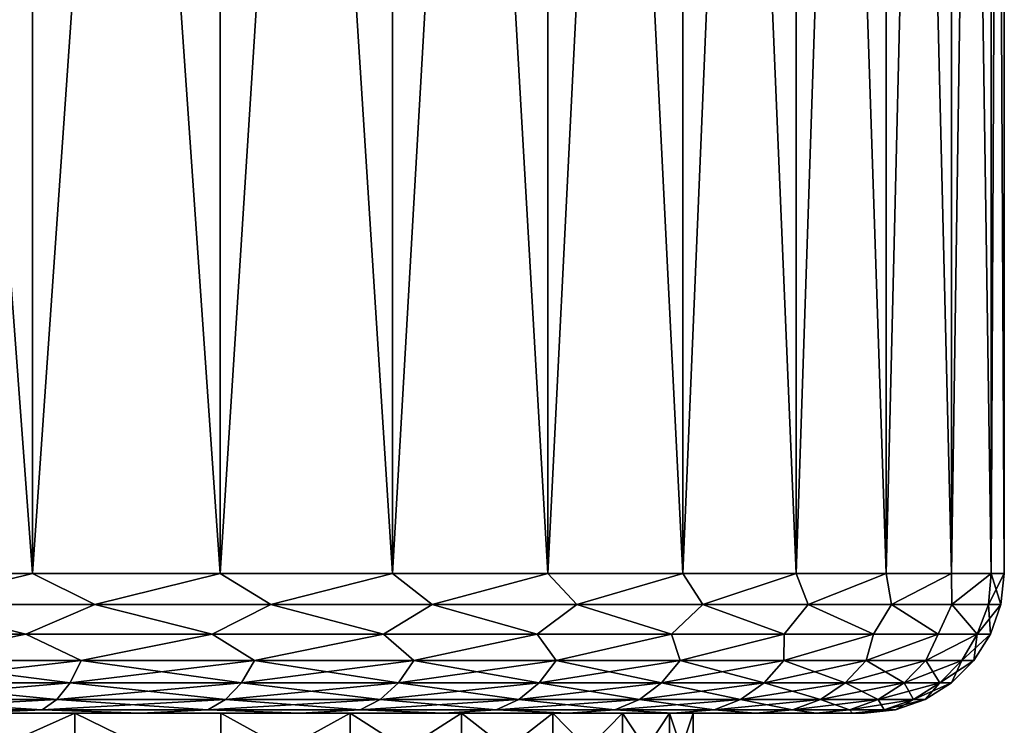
# Model space of a CAD drawing. Header units: metres. Extents: x -92 to 264, y -100 to 50.
# Tile 288 of 656: x 65.95 to 73, y 18.41 to 23.46. Entities that reach past the tile are written whole.
import ezdxf

# ---------------------------------------------------------------- set-up
doc = ezdxf.new("R2010")
doc.units = ezdxf.units.M
doc.layers.add('solid_21062050_01', color=7, linetype='CONTINUOUS')

msp = doc.modelspace()

# ---------------------------------------------------------------- linework, layer by layer
at = {"layer": 'solid_21062050_01'}
for points in [[(64.609795, 38.799999, -12.155223), (66.041496, 38.799999, -11.510874), (64.609856, 19.5, -12.155213)], [(64.609795, 38.799999, 12.155223), (64.609856, 19.5, 12.155213), (66.041397, 19.5, 11.510932)], [(66.041496, 38.799999, 11.510874), (64.609795, 38.799999, 12.155223), (66.041397, 19.5, 11.510932)], [(66.041496, 38.799999, -11.510874), (66.041397, 19.5, -11.510932), (64.609856, 19.5, -12.155213)], [(67.38475, 38.799999, -10.698839), (67.384834, 19.5, -10.698796), (66.041397, 19.5, -11.510932)], [(66.041496, 38.799999, -11.510874), (67.38475, 38.799999, -10.698839), (66.041397, 19.5, -11.510932)], [(66.041496, 38.799999, 11.510874), (66.041397, 19.5, 11.510932), (67.384834, 19.5, 10.698796)], [(67.38475, 38.799999, 10.698839), (66.041496, 38.799999, 11.510874), (67.384834, 19.5, 10.698796)], [(67.38475, 38.799999, -10.698839), (68.620674, 38.799999, -9.730556), (67.384834, 19.5, -10.698796)], [(67.38475, 38.799999, 10.698839), (67.384834, 19.5, 10.698796), (68.620583, 19.5, 9.730649)], [(68.620674, 38.799999, 9.730556), (67.38475, 38.799999, 10.698839), (68.620583, 19.5, 9.730649)], [(68.620674, 38.799999, -9.730556), (68.620583, 19.5, -9.730649), (67.384834, 19.5, -10.698796)], [(69.73056, 38.799999, -8.620677), (69.730629, 19.5, -8.620608), (68.620583, 19.5, -9.730649)], [(68.620674, 38.799999, -9.730556), (69.73056, 38.799999, -8.620677), (68.620583, 19.5, -9.730649)], [(68.620674, 38.799999, 9.730556), (68.620583, 19.5, 9.730649), (69.730629, 19.5, 8.620608)], [(69.73056, 38.799999, 8.620677), (68.620674, 38.799999, 9.730556), (69.730629, 19.5, 8.620608)], [(69.73056, 38.799999, -8.620677), (70.698837, 38.799999, -7.384753), (69.730629, 19.5, -8.620608)], [(69.73056, 38.799999, 8.620677), (69.730629, 19.5, 8.620608), (70.698776, 19.5, 7.384859)], [(70.698837, 38.799999, 7.384753), (69.73056, 38.799999, 8.620677), (70.698776, 19.5, 7.384859)], [(70.698837, 38.799999, -7.384753), (70.698776, 19.5, -7.384859), (69.730629, 19.5, -8.620608)], [(71.510872, 38.799999, -6.041497), (71.510918, 19.5, -6.041416), (70.698776, 19.5, -7.384859)], [(70.698837, 38.799999, -7.384753), (71.510872, 38.799999, -6.041497), (70.698776, 19.5, -7.384859)], [(70.698837, 38.799999, 7.384753), (70.698776, 19.5, 7.384859), (71.510918, 19.5, 6.041416)], [(71.510872, 38.799999, 6.041497), (70.698837, 38.799999, 7.384753), (71.510918, 19.5, 6.041416)], [(71.510872, 38.799999, -6.041497), (72.15522, 38.799999, -4.609797), (71.510918, 19.5, -6.041416)], [(71.510872, 38.799999, 6.041497), (71.510918, 19.5, 6.041416), (72.155205, 19.5, 4.609874)], [(72.15522, 38.799999, 4.609797), (71.510872, 38.799999, 6.041497), (72.155205, 19.5, 4.609874)], [(72.15522, 38.799999, -4.609797), (72.155205, 19.5, -4.609874), (71.510918, 19.5, -6.041416)], [(72.622223, 38.799999, -3.111175), (72.622238, 19.5, -3.111111), (72.155205, 19.5, -4.609874)], [(72.15522, 38.799999, -4.609797), (72.622223, 38.799999, -3.111175), (72.155205, 19.5, -4.609874)], [(72.15522, 38.799999, 4.609797), (72.155205, 19.5, 4.609874), (72.622238, 19.5, 3.111111)], [(72.622223, 38.799999, 3.111175), (72.15522, 38.799999, 4.609797), (72.622238, 19.5, 3.111111)], [(72.622223, 38.799999, -3.111175), (72.905205, 38.799999, -1.566952), (72.622238, 19.5, -3.111111)], [(72.622223, 38.799999, 3.111175), (72.622238, 19.5, 3.111111), (72.905212, 19.5, 1.56698)], [(72.905205, 38.799999, 1.566952), (72.622223, 38.799999, 3.111175), (72.905212, 19.5, 1.56698)], [(72.905205, 38.799999, -1.566952), (72.905212, 19.5, -1.56698), (72.622238, 19.5, -3.111111)], [(72.905205, 38.799999, -1.566952), (73, 38.799999), (72.905212, 19.5, -1.56698)], [(72.905205, 38.799999, 1.566952), (73, 19.5), (73, 38.799999)], [(72.905205, 38.799999, 1.566952), (72.905212, 19.5, 1.56698), (73, 19.5)], [(73, 38.799999), (73, 19.5), (72.905212, 19.5, -1.56698)], [(65.139107, 19.277479, -11.913788), (64.609856, 19.5, -12.155213), (66.041397, 19.5, -11.510932)], [(65.139107, 19.277479, 11.913788), (66.041397, 19.5, 11.510932), (64.609856, 19.5, 12.155213)], [(66.487465, 19.277479, -11.236617), (65.139107, 19.277479, -11.913788), (66.041397, 19.5, -11.510932)], [(65.139107, 19.277479, 11.913788), (66.487465, 19.277479, 11.236617), (66.041397, 19.5, 11.510932)], [(66.487465, 19.277479, -11.236617), (66.041397, 19.5, -11.510932), (67.384834, 19.5, -10.698796)], [(66.487465, 19.277479, 11.236617), (67.384834, 19.5, 10.698796), (66.041397, 19.5, 11.510932)], [(67.748093, 19.277479, -10.407491), (66.487465, 19.277479, -11.236617), (67.384834, 19.5, -10.698796)], [(66.487465, 19.277479, 11.236617), (67.748093, 19.277479, 10.407491), (67.384834, 19.5, 10.698796)], [(67.748093, 19.277479, -10.407491), (67.384834, 19.5, -10.698796), (68.620583, 19.5, -9.730649)], [(67.748093, 19.277479, 10.407491), (68.620583, 19.5, 9.730649), (67.384834, 19.5, 10.698796)], [(68.903938, 19.277479, -9.43762), (67.748093, 19.277479, -10.407491), (68.620583, 19.5, -9.730649)], [(67.748093, 19.277479, 10.407491), (68.903938, 19.277479, 9.43762), (68.620583, 19.5, 9.730649)], [(68.903938, 19.277479, -9.43762), (68.620583, 19.5, -9.730649), (69.730629, 19.5, -8.620608)], [(68.903938, 19.277479, 9.43762), (69.730629, 19.5, 8.620608), (68.620583, 19.5, 9.730649)], [(69.939369, 19.277479, -8.340123), (68.903938, 19.277479, -9.43762), (69.730629, 19.5, -8.620608)], [(68.903938, 19.277479, 9.43762), (69.939369, 19.277479, 8.340123), (69.730629, 19.5, 8.620608)], [(69.939369, 19.277479, -8.340123), (69.730629, 19.5, -8.620608), (70.698776, 19.5, -7.384859)], [(69.939369, 19.277479, 8.340123), (70.698776, 19.5, 7.384859), (69.730629, 19.5, 8.620608)], [(70.840393, 19.277479, -7.129839), (69.939369, 19.277479, -8.340123), (70.698776, 19.5, -7.384859)], [(69.939369, 19.277479, 8.340123), (70.840393, 19.277479, 7.129839), (70.698776, 19.5, 7.384859)], [(70.840393, 19.277479, -7.129839), (70.698776, 19.5, -7.384859), (71.510918, 19.5, -6.041416)], [(70.840393, 19.277479, 7.129839), (71.510918, 19.5, 6.041416), (70.698776, 19.5, 7.384859)], [(71.594818, 19.277479, -5.823137), (70.840393, 19.277479, -7.129839), (71.510918, 19.5, -6.041416)], [(70.840393, 19.277479, 7.129839), (71.594818, 19.277479, 5.823137), (71.510918, 19.5, 6.041416)], [(71.594818, 19.277479, -5.823137), (71.510918, 19.5, -6.041416), (72.155205, 19.5, -4.609874)], [(71.594818, 19.277479, 5.823137), (72.155205, 19.5, 4.609874), (71.510918, 19.5, 6.041416)], [(72.192444, 19.277479, -4.437687), (71.594818, 19.277479, -5.823137), (72.155205, 19.5, -4.609874)], [(71.594818, 19.277479, 5.823137), (72.192444, 19.277479, 4.437687), (72.155205, 19.5, 4.609874)], [(72.192444, 19.277479, -4.437687), (72.155205, 19.5, -4.609874), (72.622238, 19.5, -3.111111)], [(72.192444, 19.277479, 4.437687), (72.622238, 19.5, 3.111111), (72.155205, 19.5, 4.609874)], [(72.625191, 19.277479, -2.992224), (72.192444, 19.277479, -4.437687), (72.622238, 19.5, -3.111111)], [(72.192444, 19.277479, 4.437687), (72.625191, 19.277479, 2.992224), (72.622238, 19.5, 3.111111)], [(72.625191, 19.277479, -2.992224), (72.622238, 19.5, -3.111111), (72.905212, 19.5, -1.56698)], [(72.625191, 19.277479, 2.992224), (72.905212, 19.5, 1.56698), (72.622238, 19.5, 3.111111)], [(72.887199, 19.277479, -1.506297), (72.625191, 19.277479, -2.992224), (72.905212, 19.5, -1.56698)], [(72.625191, 19.277479, 2.992224), (72.887199, 19.277479, 1.506297), (72.905212, 19.5, 1.56698)], [(72.887199, 19.277479, -1.506297), (72.905212, 19.5, -1.56698), (73, 19.5)], [(72.887199, 19.277479, -1.506297), (73, 19.5), (72.97493, 19.277479)], [(72.887199, 19.277479, 1.506297), (72.97493, 19.277479), (72.905212, 19.5, 1.56698)], [(72.97493, 19.277479), (73, 19.5), (72.905212, 19.5, 1.56698)], [(64.574715, 19.065914, 12.062525), (65.995331, 19.065914, 11.423155), (65.139107, 19.277479, 11.913788)], [(65.995331, 19.065914, -11.423155), (64.574715, 19.065914, -12.062525), (65.139107, 19.277479, -11.913788)], [(65.995331, 19.065914, 11.423155), (66.487465, 19.277479, 11.236617), (65.139107, 19.277479, 11.913788)], [(65.995331, 19.065914, -11.423155), (65.139107, 19.277479, -11.913788), (66.487465, 19.277479, -11.236617)], [(65.995331, 19.065914, 11.423155), (67.328529, 19.065914, 10.617209), (66.487465, 19.277479, 11.236617)], [(67.328529, 19.065914, -10.617209), (65.995331, 19.065914, -11.423155), (66.487465, 19.277479, -11.236617)], [(67.328529, 19.065914, 10.617209), (67.748093, 19.277479, 10.407491), (66.487465, 19.277479, 11.236617)], [(67.328529, 19.065914, -10.617209), (66.487465, 19.277479, -11.236617), (67.748093, 19.277479, -10.407491)], [(67.328529, 19.065914, 10.617209), (68.554863, 19.065914, 9.656441), (67.748093, 19.277479, 10.407491)], [(68.554863, 19.065914, -9.656441), (67.328529, 19.065914, -10.617209), (67.748093, 19.277479, -10.407491)], [(68.554863, 19.065914, 9.656441), (68.903938, 19.277479, 9.43762), (67.748093, 19.277479, 10.407491)], [(68.554863, 19.065914, -9.656441), (67.748093, 19.277479, -10.407491), (68.903938, 19.277479, -9.43762)], [(68.554863, 19.065914, 9.656441), (69.656441, 19.065914, 8.55486), (68.903938, 19.277479, 9.43762)], [(69.656441, 19.065914, -8.55486), (68.554863, 19.065914, -9.656441), (68.903938, 19.277479, -9.43762)], [(69.656441, 19.065914, 8.55486), (69.939369, 19.277479, 8.340123), (68.903938, 19.277479, 9.43762)], [(69.656441, 19.065914, -8.55486), (68.903938, 19.277479, -9.43762), (69.939369, 19.277479, -8.340123)], [(69.656441, 19.065914, 8.55486), (70.61721, 19.065914, 7.32853), (69.939369, 19.277479, 8.340123)], [(70.61721, 19.065914, -7.32853), (69.656441, 19.065914, -8.55486), (69.939369, 19.277479, -8.340123)], [(70.61721, 19.065914, 7.32853), (70.840393, 19.277479, 7.129839), (69.939369, 19.277479, 8.340123)], [(70.61721, 19.065914, -7.32853), (69.939369, 19.277479, -8.340123), (70.840393, 19.277479, -7.129839)], [(70.61721, 19.065914, 7.32853), (71.423157, 19.065914, 5.995334), (70.840393, 19.277479, 7.129839)], [(71.423157, 19.065914, -5.995334), (70.61721, 19.065914, -7.32853), (70.840393, 19.277479, -7.129839)], [(71.423157, 19.065914, 5.995334), (71.594818, 19.277479, 5.823137), (70.840393, 19.277479, 7.129839)], [(71.423157, 19.065914, -5.995334), (70.840393, 19.277479, -7.129839), (71.594818, 19.277479, -5.823137)], [(71.423157, 19.065914, 5.995334), (72.062523, 19.065914, 4.574712), (71.594818, 19.277479, 5.823137)], [(72.062523, 19.065914, -4.574712), (71.423157, 19.065914, -5.995334), (71.594818, 19.277479, -5.823137)], [(72.062523, 19.065914, 4.574712), (72.192444, 19.277479, 4.437687), (71.594818, 19.277479, 5.823137)], [(72.062523, 19.065914, -4.574712), (71.594818, 19.277479, -5.823137), (72.192444, 19.277479, -4.437687)], [(72.062523, 19.065914, 4.574712), (72.525993, 19.065914, 3.087381), (72.192444, 19.277479, 4.437687)], [(72.525993, 19.065914, -3.087381), (72.062523, 19.065914, -4.574712), (72.192444, 19.277479, -4.437687)], [(72.525993, 19.065914, 3.087381), (72.625191, 19.277479, 2.992224), (72.192444, 19.277479, 4.437687)], [(72.525993, 19.065914, -3.087381), (72.192444, 19.277479, -4.437687), (72.625191, 19.277479, -2.992224)], [(72.525993, 19.065914, 3.087381), (72.806808, 19.065914, 1.555028), (72.625191, 19.277479, 2.992224)], [(72.806808, 19.065914, -1.555028), (72.525993, 19.065914, -3.087381), (72.625191, 19.277479, -2.992224)], [(72.806808, 19.065914, 1.555028), (72.887199, 19.277479, 1.506297), (72.625191, 19.277479, 2.992224)], [(72.806808, 19.065914, -1.555028), (72.625191, 19.277479, -2.992224), (72.887199, 19.277479, -1.506297)], [(72.806808, 19.065914, -1.555028), (72.97493, 19.277479), (72.900871, 19.065914, 0)], [(72.806808, 19.065914, -1.555028), (72.887199, 19.277479, -1.506297), (72.97493, 19.277479)], [(72.806808, 19.065914, 1.555028), (72.900871, 19.065914, 0), (72.887199, 19.277479, 1.506297)], [(72.900871, 19.065914, 0), (72.97493, 19.277479), (72.887199, 19.277479, 1.506297)], [(65.062515, 18.87616, 11.736226), (65.995331, 19.065914, 11.423155), (64.574715, 19.065914, 12.062525)], [(65.062515, 18.87616, -11.736226), (64.574715, 19.065914, -12.062525), (65.995331, 19.065914, -11.423155)], [(65.062515, 18.87616, 11.736226), (66.390778, 18.87616, 11.069148), (65.995331, 19.065914, 11.423155)], [(66.390778, 18.87616, -11.069148), (65.062515, 18.87616, -11.736226), (65.995331, 19.065914, -11.423155)], [(66.390778, 18.87616, 11.069148), (67.328529, 19.065914, 10.617209), (65.995331, 19.065914, 11.423155)], [(66.390778, 18.87616, -11.069148), (65.995331, 19.065914, -11.423155), (67.328529, 19.065914, -10.617209)], [(66.390778, 18.87616, 11.069148), (67.632614, 18.87616, 10.252379), (67.328529, 19.065914, 10.617209)], [(67.632614, 18.87616, -10.252379), (66.390778, 18.87616, -11.069148), (67.328529, 19.065914, -10.617209)], [(67.632614, 18.87616, 10.252379), (68.554863, 19.065914, 9.656441), (67.328529, 19.065914, 10.617209)], [(67.632614, 18.87616, -10.252379), (67.328529, 19.065914, -10.617209), (68.554863, 19.065914, -9.656441)], [(67.632614, 18.87616, 10.252379), (68.771233, 18.87616, 9.296964), (68.554863, 19.065914, 9.656441)], [(68.771233, 18.87616, -9.296964), (67.632614, 18.87616, -10.252379), (68.554863, 19.065914, -9.656441)], [(68.771233, 18.87616, 9.296964), (69.656441, 19.065914, 8.55486), (68.554863, 19.065914, 9.656441)], [(68.771233, 18.87616, -9.296964), (68.554863, 19.065914, -9.656441), (69.656441, 19.065914, -8.55486)], [(68.771233, 18.87616, 9.296964), (69.791237, 18.87616, 8.215823), (69.656441, 19.065914, 8.55486)], [(69.791237, 18.87616, -8.215823), (68.771233, 18.87616, -9.296964), (69.656441, 19.065914, -8.55486)], [(69.791237, 18.87616, 8.215823), (70.61721, 19.065914, 7.32853), (69.656441, 19.065914, 8.55486)], [(69.791237, 18.87616, -8.215823), (69.656441, 19.065914, -8.55486), (70.61721, 19.065914, -7.32853)], [(69.791237, 18.87616, 8.215823), (70.678833, 18.87616, 7.023577), (70.61721, 19.065914, 7.32853)], [(70.678833, 18.87616, -7.023577), (69.791237, 18.87616, -8.215823), (70.61721, 19.065914, -7.32853)], [(70.678833, 18.87616, 7.023577), (71.423157, 19.065914, 5.995334), (70.61721, 19.065914, 7.32853)], [(70.678833, 18.87616, -7.023577), (70.61721, 19.065914, -7.32853), (71.423157, 19.065914, -5.995334)], [(70.678833, 18.87616, 7.023577), (71.422012, 18.87616, 5.73635), (71.423157, 19.065914, 5.995334)], [(71.422012, 18.87616, -5.73635), (70.678833, 18.87616, -7.023577), (71.423157, 19.065914, -5.995334)], [(71.422012, 18.87616, 5.73635), (72.062523, 19.065914, 4.574712), (71.423157, 19.065914, 5.995334)], [(71.422012, 18.87616, 5.73635), (72.010727, 18.87616, 4.371548), (72.062523, 19.065914, 4.574712)], [(71.422012, 18.87616, -5.73635), (71.423157, 19.065914, -5.995334), (72.062523, 19.065914, -4.574712)], [(72.010727, 18.87616, -4.371548), (71.422012, 18.87616, -5.73635), (72.062523, 19.065914, -4.574712)], [(72.010727, 18.87616, 4.371548), (72.525993, 19.065914, 3.087381), (72.062523, 19.065914, 4.574712)], [(72.010727, 18.87616, 4.371548), (72.437027, 18.87616, 2.947629), (72.525993, 19.065914, 3.087381)], [(72.010727, 18.87616, -4.371548), (72.062523, 19.065914, -4.574712), (72.525993, 19.065914, -3.087381)], [(72.437027, 18.87616, -2.947629), (72.010727, 18.87616, -4.371548), (72.525993, 19.065914, -3.087381)], [(72.437027, 18.87616, 2.947629), (72.806808, 19.065914, 1.555028), (72.525993, 19.065914, 3.087381)], [(72.437027, 18.87616, 2.947629), (72.695129, 18.87616, 1.483848), (72.806808, 19.065914, 1.555028)], [(72.437027, 18.87616, -2.947629), (72.525993, 19.065914, -3.087381), (72.806808, 19.065914, -1.555028)], [(72.695129, 18.87616, -1.483848), (72.437027, 18.87616, -2.947629), (72.806808, 19.065914, -1.555028)], [(72.695129, 18.87616, -1.483848), (72.900871, 19.065914, 0), (72.781555, 18.87616, 0)], [(72.695129, 18.87616, -1.483848), (72.806808, 19.065914, -1.555028), (72.900871, 19.065914, 0)], [(72.695129, 18.87616, 1.483848), (72.781555, 18.87616, 0), (72.806808, 19.065914, 1.555028)], [(72.781555, 18.87616, 0), (72.900871, 19.065914, 0), (72.806808, 19.065914, 1.555028)], [(64.999702, 18.717749, 11.590609), (66.311485, 18.717749, 10.931807), (65.062515, 18.87616, 11.736226)], [(64.999702, 18.717749, -11.590609), (65.062515, 18.87616, -11.736226), (66.390778, 18.87616, -11.069148)], [(66.311485, 18.717749, -10.931807), (64.999702, 18.717749, -11.590609), (66.390778, 18.87616, -11.069148)], [(66.311485, 18.717749, 10.931807), (66.390778, 18.87616, 11.069148), (65.062515, 18.87616, 11.736226)], [(66.311485, 18.717749, 10.931807), (67.53791, 18.717749, 10.125172), (66.390778, 18.87616, 11.069148)], [(66.311485, 18.717749, -10.931807), (66.390778, 18.87616, -11.069148), (67.632614, 18.87616, -10.252379)], [(67.53791, 18.717749, -10.125172), (66.311485, 18.717749, -10.931807), (67.632614, 18.87616, -10.252379)], [(67.53791, 18.717749, 10.125172), (67.632614, 18.87616, 10.252379), (66.390778, 18.87616, 11.069148)], [(67.53791, 18.717749, 10.125172), (68.662399, 18.717749, 9.181611), (67.632614, 18.87616, 10.252379)], [(67.53791, 18.717749, -10.125172), (67.632614, 18.87616, -10.252379), (68.771233, 18.87616, -9.296964)], [(68.662399, 18.717749, -9.181611), (67.53791, 18.717749, -10.125172), (68.771233, 18.87616, -9.296964)], [(68.662399, 18.717749, 9.181611), (68.771233, 18.87616, 9.296964), (67.632614, 18.87616, 10.252379)], [(68.662399, 18.717749, 9.181611), (69.669754, 18.717749, 8.113884), (68.771233, 18.87616, 9.296964)], [(68.662399, 18.717749, -9.181611), (68.771233, 18.87616, -9.296964), (69.791237, 18.87616, -8.215823)], [(69.669754, 18.717749, -8.113884), (68.662399, 18.717749, -9.181611), (69.791237, 18.87616, -8.215823)], [(69.669754, 18.717749, 8.113884), (69.791237, 18.87616, 8.215823), (68.771233, 18.87616, 9.296964)], [(69.669754, 18.717749, 8.113884), (70.546333, 18.717749, 6.936432), (69.791237, 18.87616, 8.215823)], [(69.669754, 18.717749, -8.113884), (69.791237, 18.87616, -8.215823), (70.678833, 18.87616, -7.023577)], [(70.546333, 18.717749, -6.936432), (69.669754, 18.717749, -8.113884), (70.678833, 18.87616, -7.023577)], [(70.546333, 18.717749, 6.936432), (70.678833, 18.87616, 7.023577), (69.791237, 18.87616, 8.215823)], [(70.546333, 18.717749, 6.936432), (71.280289, 18.717749, 5.665175), (70.678833, 18.87616, 7.023577)], [(70.546333, 18.717749, -6.936432), (70.678833, 18.87616, -7.023577), (71.422012, 18.87616, -5.73635)], [(71.280289, 18.717749, -5.665175), (70.546333, 18.717749, -6.936432), (71.422012, 18.87616, -5.73635)], [(71.280289, 18.717749, 5.665175), (71.422012, 18.87616, 5.73635), (70.678833, 18.87616, 7.023577)], [(71.280289, 18.717749, 5.665175), (71.861702, 18.717749, 4.317308), (71.422012, 18.87616, 5.73635)], [(71.280289, 18.717749, -5.665175), (71.422012, 18.87616, -5.73635), (72.010727, 18.87616, -4.371548)], [(71.861702, 18.717749, -4.317308), (71.280289, 18.717749, -5.665175), (72.010727, 18.87616, -4.371548)], [(71.861702, 18.717749, 4.317308), (72.010727, 18.87616, 4.371548), (71.422012, 18.87616, 5.73635)], [(71.861702, 18.717749, 4.317308), (72.282707, 18.717749, 2.911056), (72.010727, 18.87616, 4.371548)], [(71.861702, 18.717749, -4.317308), (72.010727, 18.87616, -4.371548), (72.437027, 18.87616, -2.947629)], [(72.282707, 18.717749, -2.911056), (71.861702, 18.717749, -4.317308), (72.437027, 18.87616, -2.947629)], [(72.282707, 18.717749, 2.911056), (72.437027, 18.87616, 2.947629), (72.010727, 18.87616, 4.371548)], [(72.282707, 18.717749, 2.911056), (72.537613, 18.717749, 1.465437), (72.437027, 18.87616, 2.947629)], [(72.282707, 18.717749, -2.911056), (72.437027, 18.87616, -2.947629), (72.695129, 18.87616, -1.483848)], [(72.537613, 18.717749, -1.465437), (72.282707, 18.717749, -2.911056), (72.695129, 18.87616, -1.483848)], [(72.537613, 18.717749, 1.465437), (72.695129, 18.87616, 1.483848), (72.437027, 18.87616, 2.947629)], [(72.537613, 18.717749, -1.465437), (72.781555, 18.87616, 0), (72.622963, 18.717749, 0)], [(72.537613, 18.717749, -1.465437), (72.695129, 18.87616, -1.483848), (72.781555, 18.87616, 0)], [(72.537613, 18.717749, 1.465437), (72.622963, 18.717749, 0), (72.695129, 18.87616, 1.483848)], [(72.622963, 18.717749, 0), (72.781555, 18.87616, 0), (72.695129, 18.87616, 1.483848)], [(64.924492, 18.598642, 11.416249), (66.216537, 18.598642, 10.767359), (64.999702, 18.717749, 11.590609)], [(64.924492, 18.598642, -11.416249), (64.999702, 18.717749, -11.590609), (66.311485, 18.717749, -10.931807)], [(66.216537, 18.598642, -10.767359), (64.924492, 18.598642, -11.416249), (66.311485, 18.717749, -10.931807)], [(66.216537, 18.598642, 10.767359), (66.311485, 18.717749, 10.931807), (64.999702, 18.717749, 11.590609)], [(66.216537, 18.598642, 10.767359), (67.424515, 18.598642, 9.972857), (66.311485, 18.717749, 10.931807)], [(66.216537, 18.598642, -10.767359), (66.311485, 18.717749, -10.931807), (67.53791, 18.717749, -10.125172)], [(67.424515, 18.598642, -9.972857), (66.216537, 18.598642, -10.767359), (67.53791, 18.717749, -10.125172)], [(67.424515, 18.598642, 9.972857), (67.53791, 18.717749, 10.125172), (66.311485, 18.717749, 10.931807)], [(67.424515, 18.598642, 9.972857), (68.532097, 18.598642, 9.043491), (67.53791, 18.717749, 10.125172)], [(67.424515, 18.598642, -9.972857), (67.53791, 18.717749, -10.125172), (68.662399, 18.717749, -9.181611)], [(68.532097, 18.598642, -9.043491), (67.424515, 18.598642, -9.972857), (68.662399, 18.717749, -9.181611)], [(68.532097, 18.598642, 9.043491), (68.662399, 18.717749, 9.181611), (67.53791, 18.717749, 10.125172)], [(68.532097, 18.598642, 9.043491), (69.524284, 18.598642, 7.991827), (68.662399, 18.717749, 9.181611)], [(68.532097, 18.598642, -9.043491), (68.662399, 18.717749, -9.181611), (69.669754, 18.717749, -8.113884)], [(69.524284, 18.598642, -7.991827), (68.532097, 18.598642, -9.043491), (69.669754, 18.717749, -8.113884)], [(69.524284, 18.598642, 7.991827), (69.669754, 18.717749, 8.113884), (68.662399, 18.717749, 9.181611)], [(69.524284, 18.598642, 7.991827), (70.38768, 18.598642, 6.832086), (69.669754, 18.717749, 8.113884)], [(69.524284, 18.598642, -7.991827), (69.669754, 18.717749, -8.113884), (70.546333, 18.717749, -6.936432)], [(70.38768, 18.598642, -6.832086), (69.524284, 18.598642, -7.991827), (70.546333, 18.717749, -6.936432)], [(70.38768, 18.598642, 6.832086), (70.546333, 18.717749, 6.936432), (69.669754, 18.717749, 8.113884)], [(70.38768, 18.598642, 6.832086), (71.110603, 18.598642, 5.579954), (70.546333, 18.717749, 6.936432)], [(70.38768, 18.598642, -6.832086), (70.546333, 18.717749, -6.936432), (71.280289, 18.717749, -5.665175)], [(71.110603, 18.598642, -5.579954), (70.38768, 18.598642, -6.832086), (71.280289, 18.717749, -5.665175)], [(71.110603, 18.598642, 5.579954), (71.280289, 18.717749, 5.665175), (70.546333, 18.717749, 6.936432)], [(71.110603, 18.598642, 5.579954), (71.683266, 18.598642, 4.252362), (71.280289, 18.717749, 5.665175)], [(71.110603, 18.598642, -5.579954), (71.280289, 18.717749, -5.665175), (71.861702, 18.717749, -4.317308)], [(71.683266, 18.598642, -4.252362), (71.110603, 18.598642, -5.579954), (71.861702, 18.717749, -4.317308)], [(71.683266, 18.598642, 4.252362), (71.861702, 18.717749, 4.317308), (71.280289, 18.717749, 5.665175)], [(71.683266, 18.598642, 4.252362), (72.097939, 18.598642, 2.867264), (71.861702, 18.717749, 4.317308)], [(71.683266, 18.598642, -4.252362), (71.861702, 18.717749, -4.317308), (72.282707, 18.717749, -2.911056)], [(72.097939, 18.598642, -2.867264), (71.683266, 18.598642, -4.252362), (72.282707, 18.717749, -2.911056)], [(72.097939, 18.598642, 2.867264), (72.282707, 18.717749, 2.911056), (71.861702, 18.717749, 4.317308)], [(72.097939, 18.598642, 2.867264), (72.349007, 18.598642, 1.443392), (72.282707, 18.717749, 2.911056)], [(72.097939, 18.598642, -2.867264), (72.282707, 18.717749, -2.911056), (72.537613, 18.717749, -1.465437)], [(72.349007, 18.598642, -1.443392), (72.097939, 18.598642, -2.867264), (72.537613, 18.717749, -1.465437)], [(72.349007, 18.598642, 1.443392), (72.537613, 18.717749, 1.465437), (72.282707, 18.717749, 2.911056)], [(72.349007, 18.598642, -1.443392), (72.622963, 18.717749, 0), (72.433075, 18.598642, 0)], [(72.349007, 18.598642, -1.443392), (72.537613, 18.717749, -1.465437), (72.622963, 18.717749, 0)], [(72.349007, 18.598642, 1.443392), (72.433075, 18.598642, 0), (72.537613, 18.717749, 1.465437)], [(72.433075, 18.598642, 0), (72.622963, 18.717749, 0), (72.537613, 18.717749, 1.465437)], [(64.84066, 18.524822, 11.221911), (66.11071, 18.524822, 10.584066), (64.924492, 18.598642, 11.416249)], [(64.84066, 18.524822, -11.221911), (64.924492, 18.598642, -11.416249), (66.216537, 18.598642, -10.767359)], [(66.11071, 18.524822, -10.584066), (64.84066, 18.524822, -11.221911), (66.216537, 18.598642, -10.767359)], [(66.11071, 18.524822, 10.584066), (66.216537, 18.598642, 10.767359), (64.924492, 18.598642, 11.416249)], [(66.11071, 18.524822, 10.584066), (67.298134, 18.524822, 9.80309), (66.216537, 18.598642, 10.767359)], [(66.11071, 18.524822, -10.584066), (66.216537, 18.598642, -10.767359), (67.424515, 18.598642, -9.972857)], [(67.298134, 18.524822, -9.80309), (66.11071, 18.524822, -10.584066), (67.424515, 18.598642, -9.972857)], [(67.298134, 18.524822, 9.80309), (67.424515, 18.598642, 9.972857), (66.216537, 18.598642, 10.767359)], [(67.298134, 18.524822, 9.80309), (68.386848, 18.524822, 8.889544), (67.424515, 18.598642, 9.972857)], [(67.298134, 18.524822, -9.80309), (67.424515, 18.598642, -9.972857), (68.532097, 18.598642, -9.043491)], [(68.386848, 18.524822, -8.889544), (67.298134, 18.524822, -9.80309), (68.532097, 18.598642, -9.043491)], [(68.386848, 18.524822, 8.889544), (68.532097, 18.598642, 9.043491), (67.424515, 18.598642, 9.972857)], [(68.386848, 18.524822, 8.889544), (69.36216, 18.524822, 7.855782), (68.532097, 18.598642, 9.043491)], [(68.386848, 18.524822, -8.889544), (68.532097, 18.598642, -9.043491), (69.524284, 18.598642, -7.991827)], [(69.36216, 18.524822, -7.855782), (68.386848, 18.524822, -8.889544), (69.524284, 18.598642, -7.991827)], [(69.36216, 18.524822, 7.855782), (69.524284, 18.598642, 7.991827), (68.532097, 18.598642, 9.043491)], [(69.36216, 18.524822, 7.855782), (70.210854, 18.524822, 6.715784), (69.524284, 18.598642, 7.991827)], [(69.36216, 18.524822, -7.855782), (69.524284, 18.598642, -7.991827), (70.38768, 18.598642, -6.832086)], [(70.210854, 18.524822, -6.715784), (69.36216, 18.524822, -7.855782), (70.38768, 18.598642, -6.832086)], [(70.210854, 18.524822, 6.715784), (70.38768, 18.598642, 6.832086), (69.524284, 18.598642, 7.991827)], [(70.210854, 18.524822, 6.715784), (70.921463, 18.524822, 5.484966), (70.38768, 18.598642, 6.832086)], [(70.210854, 18.524822, -6.715784), (70.38768, 18.598642, -6.832086), (71.110603, 18.598642, -5.579954)], [(70.921463, 18.524822, -5.484966), (70.210854, 18.524822, -6.715784), (71.110603, 18.598642, -5.579954)], [(70.921463, 18.524822, 5.484966), (71.110603, 18.598642, 5.579954), (70.38768, 18.598642, 6.832086)], [(70.921463, 18.524822, 5.484966), (71.484383, 18.524822, 4.179974), (71.110603, 18.598642, 5.579954)], [(70.921463, 18.524822, -5.484966), (71.110603, 18.598642, -5.579954), (71.683266, 18.598642, -4.252362)], [(71.484383, 18.524822, -4.179974), (70.921463, 18.524822, -5.484966), (71.683266, 18.598642, -4.252362)], [(71.484383, 18.524822, 4.179974), (71.683266, 18.598642, 4.252362), (71.110603, 18.598642, 5.579954)], [(71.484383, 18.524822, 4.179974), (71.891998, 18.524822, 2.818455), (71.683266, 18.598642, 4.252362)], [(71.484383, 18.524822, -4.179974), (71.683266, 18.598642, -4.252362), (72.097939, 18.598642, -2.867264)], [(71.891998, 18.524822, -2.818455), (71.484383, 18.524822, -4.179974), (72.097939, 18.598642, -2.867264)], [(71.891998, 18.524822, 2.818455), (72.097939, 18.598642, 2.867264), (71.683266, 18.598642, 4.252362)], [(71.891998, 18.524822, 2.818455), (72.138786, 18.524822, 1.418821), (72.097939, 18.598642, 2.867264)], [(71.891998, 18.524822, -2.818455), (72.097939, 18.598642, -2.867264), (72.349007, 18.598642, -1.443392)], [(72.138786, 18.524822, -1.418821), (71.891998, 18.524822, -2.818455), (72.349007, 18.598642, -1.443392)], [(72.138786, 18.524822, 1.418821), (72.349007, 18.598642, 1.443392), (72.097939, 18.598642, 2.867264)], [(72.138786, 18.524822, -1.418821), (72.433075, 18.598642, 0), (72.221428, 18.524822)], [(72.138786, 18.524822, -1.418821), (72.349007, 18.598642, -1.443392), (72.433075, 18.598642, 0)], [(72.138786, 18.524822, 1.418821), (72.221428, 18.524822), (72.349007, 18.598642, 1.443392)], [(72.221428, 18.524822), (72.433075, 18.598642, 0), (72.349007, 18.598642, 1.443392)], [(62.684715, 18.5, -10.455577), (65.57827, 18.5, -10.62463), (66.818802, 18.5, -9.874394)], [(63.973648, 18.5, -10.036763), (62.684715, 18.5, -10.455577), (66.818802, 18.5, -9.874394)], [(65.200386, 18.5, -9.459537), (63.973648, 18.5, -10.036763), (66.818802, 18.5, -9.874394)], [(63.973648, 18.5, 10.036763), (66.81881, 18.5, 9.874387), (65.578285, 18.5, 10.624624)], [(63.973648, 18.5, 10.036763), (65.200386, 18.5, 9.459537), (66.81881, 18.5, 9.874387)], [(66.11071, 18.524822, -10.584066), (65.57827, 18.5, -10.62463), (64.84066, 18.524822, -11.221911)], [(64.84066, 18.524822, 11.221911), (65.578285, 18.5, 10.624624), (66.11071, 18.524822, 10.584066)], [(65.200386, 18.5, -9.459537), (66.818802, 18.5, -9.874394), (67.959618, 18.5, -8.980227)], [(66.345016, 18.5, -8.733138), (65.200386, 18.5, -9.459537), (67.959618, 18.5, -8.980227)], [(65.200386, 18.5, 9.459537), (67.959625, 18.5, 8.980218), (66.81881, 18.5, 9.874387)], [(65.200386, 18.5, 9.459537), (66.345016, 18.5, 8.733138), (67.959625, 18.5, 8.980218)], [(65.200417, 17.988836, -9.459522), (65.200386, 18.5, -9.459537), (66.345016, 18.5, -8.733138)], [(66.345001, 17.988836, 8.733146), (66.345016, 18.5, 8.733138), (65.200386, 18.5, 9.459537)], [(65.200417, 17.988836, 9.459522), (66.345001, 17.988836, 8.733146), (65.200386, 18.5, 9.459537)], [(66.345001, 17.988836, -8.733146), (65.200417, 17.988836, -9.459522), (66.345016, 18.5, -8.733138)], [(66.11071, 18.524822, -10.584066), (66.818802, 18.5, -9.874394), (65.57827, 18.5, -10.62463)], [(66.11071, 18.524822, 10.584066), (65.578285, 18.5, 10.624624), (66.81881, 18.5, 9.874387)], [(67.298134, 18.524822, -9.80309), (66.818802, 18.5, -9.874394), (66.11071, 18.524822, -10.584066)], [(66.11071, 18.524822, 10.584066), (66.81881, 18.5, 9.874387), (67.298134, 18.524822, 9.80309)], [(67.389526, 17.988836, -7.869043), (66.345001, 17.988836, -8.733146), (66.345016, 18.5, -8.733138)], [(66.345001, 17.988836, 8.733146), (67.389526, 17.988836, 7.869043), (66.345016, 18.5, 8.733138)], [(66.345016, 18.5, -8.733138), (67.959618, 18.5, -8.980227), (68.984329, 18.5, -7.954971)], [(67.389618, 18.5, -7.86892), (66.345016, 18.5, -8.733138), (68.984329, 18.5, -7.954971)], [(66.345016, 18.5, 8.733138), (68.984337, 18.5, 7.954961), (67.959625, 18.5, 8.980218)], [(66.345016, 18.5, 8.733138), (67.389618, 18.5, 7.86892), (68.984337, 18.5, 7.954961)], [(67.389526, 17.988836, -7.869043), (66.345016, 18.5, -8.733138), (67.389618, 18.5, -7.86892)], [(67.389526, 17.988836, 7.869043), (67.389618, 18.5, 7.86892), (66.345016, 18.5, 8.733138)], [(67.298134, 18.524822, -9.80309), (67.959618, 18.5, -8.980227), (66.818802, 18.5, -9.874394)], [(67.298134, 18.524822, 9.80309), (66.81881, 18.5, 9.874387), (67.959625, 18.5, 8.980218)], [(68.386848, 18.524822, -8.889544), (67.959618, 18.5, -8.980227), (67.298134, 18.524822, -9.80309)], [(67.298134, 18.524822, 9.80309), (67.959625, 18.5, 8.980218), (68.386848, 18.524822, 8.889544)], [(67.389526, 17.988836, -7.869043), (67.389618, 18.5, -7.86892), (68.317345, 18.5, -6.881029)], [(68.317505, 17.988836, -6.88084), (67.389526, 17.988836, -7.869043), (68.317345, 18.5, -6.881029)], [(67.389526, 17.988836, 7.869043), (68.317505, 17.988836, 6.88084), (67.389618, 18.5, 7.86892)], [(67.389618, 18.5, -7.86892), (68.984329, 18.5, -7.954971), (69.878036, 18.5, -6.813539)], [(68.317345, 18.5, -6.881029), (67.389618, 18.5, -7.86892), (69.878036, 18.5, -6.813539)], [(67.389618, 18.5, 7.86892), (68.317345, 18.5, 6.881029), (68.984337, 18.5, 7.954961)], [(68.317505, 17.988836, 6.88084), (68.317345, 18.5, 6.881029), (67.389618, 18.5, 7.86892)], [(68.386848, 18.524822, -8.889544), (68.984329, 18.5, -7.954971), (67.959618, 18.5, -8.980227)], [(68.386848, 18.524822, 8.889544), (67.959625, 18.5, 8.980218), (68.984337, 18.5, 7.954961)], [(69.114334, 18.5, -5.784099), (68.317345, 18.5, -6.881029), (69.878036, 18.5, -6.813539)], [(68.317345, 18.5, 6.881029), (69.878044, 18.5, 6.813528), (68.984337, 18.5, 7.954961)], [(68.317345, 18.5, 6.881029), (69.114334, 18.5, 5.784099), (69.878044, 18.5, 6.813528)], [(68.317505, 17.988836, -6.88084), (68.317345, 18.5, -6.881029), (69.114334, 18.5, -5.784099)], [(69.114319, 17.988836, 5.784122), (69.114334, 18.5, 5.784099), (68.317345, 18.5, 6.881029)], [(68.317505, 17.988836, 6.88084), (69.114319, 17.988836, 5.784122), (68.317345, 18.5, 6.881029)], [(69.114319, 17.988836, -5.784122), (68.317505, 17.988836, -6.88084), (69.114334, 18.5, -5.784099)], [(69.36216, 18.524822, -7.855782), (68.984329, 18.5, -7.954971), (68.386848, 18.524822, -8.889544)], [(68.386848, 18.524822, 8.889544), (68.984337, 18.5, 7.954961), (69.36216, 18.524822, 7.855782)], [(69.36216, 18.524822, -7.855782), (69.878036, 18.5, -6.813539), (68.984329, 18.5, -7.954971)], [(69.36216, 18.524822, 7.855782), (68.984337, 18.5, 7.954961), (69.878044, 18.5, 6.813528)], [(69.114319, 17.988836, -5.784122), (69.114334, 18.5, -5.784099), (69.767487, 18.5, -4.59599)], [(69.767395, 17.988836, -4.596186), (69.114319, 17.988836, -5.784122), (69.767487, 18.5, -4.59599)], [(69.114319, 17.988836, 5.784122), (69.767395, 17.988836, 4.596186), (69.114334, 18.5, 5.784099)], [(69.114334, 18.5, -5.784099), (69.878036, 18.5, -6.813539), (70.627472, 18.5, -5.572846)], [(69.767487, 18.5, -4.59599), (69.114334, 18.5, -5.784099), (70.627472, 18.5, -5.572846)], [(69.114334, 18.5, 5.784099), (70.62748, 18.5, 5.572835), (69.878044, 18.5, 6.813528)], [(69.114334, 18.5, 5.784099), (69.767487, 18.5, 4.59599), (70.62748, 18.5, 5.572835)], [(69.767395, 17.988836, 4.596186), (69.767487, 18.5, 4.59599), (69.114334, 18.5, 5.784099)], [(70.210854, 18.524822, -6.715784), (69.878036, 18.5, -6.813539), (69.36216, 18.524822, -7.855782)], [(69.36216, 18.524822, 7.855782), (69.878044, 18.5, 6.813528), (70.210854, 18.524822, 6.715784)], [(69.767395, 17.988836, -4.596186), (69.767487, 18.5, -4.59599), (70.26638, 18.5, -3.335841)], [(70.266426, 17.988836, -3.335765), (69.767395, 17.988836, -4.596186), (70.26638, 18.5, -3.335841)], [(69.767395, 17.988836, 4.596186), (70.266426, 17.988836, 3.335765), (69.767487, 18.5, 4.59599)], [(69.767487, 18.5, -4.59599), (70.627472, 18.5, -5.572846), (71.221802, 18.5, -4.25102)], [(70.26638, 18.5, -3.335841), (69.767487, 18.5, -4.59599), (71.221802, 18.5, -4.25102)], [(69.767487, 18.5, 4.59599), (71.221802, 18.5, 4.251009), (70.62748, 18.5, 5.572835)], [(69.767487, 18.5, 4.59599), (70.26638, 18.5, 3.335841), (71.221802, 18.5, 4.251009)], [(70.266426, 17.988836, 3.335765), (70.26638, 18.5, 3.335841), (69.767487, 18.5, 4.59599)], [(70.210854, 18.524822, -6.715784), (70.627472, 18.5, -5.572846), (69.878036, 18.5, -6.813539)], [(70.210854, 18.524822, 6.715784), (69.878044, 18.5, 6.813528), (70.62748, 18.5, 5.572835)], [(70.921463, 18.524822, -5.484966), (70.627472, 18.5, -5.572846), (70.210854, 18.524822, -6.715784)], [(70.210854, 18.524822, 6.715784), (70.62748, 18.5, 5.572835), (70.921463, 18.524822, 5.484966)], [(70.26638, 18.5, -3.335841), (71.221802, 18.5, -4.25102), (71.65255, 18.5, -2.866687)], [(70.603569, 18.5, -2.022667), (70.26638, 18.5, -3.335841), (71.65255, 18.5, -2.866687)], [(70.26638, 18.5, 3.335841), (71.65255, 18.5, 2.866673), (71.221802, 18.5, 4.251009)], [(70.26638, 18.5, 3.335841), (70.603569, 18.5, 2.022667), (71.65255, 18.5, 2.866673)], [(70.266426, 17.988836, -3.335765), (70.26638, 18.5, -3.335841), (70.603569, 18.5, -2.022667)], [(70.603554, 17.988836, 2.022737), (70.603569, 18.5, 2.022667), (70.26638, 18.5, 3.335841)], [(70.266426, 17.988836, 3.335765), (70.603554, 17.988836, 2.022737), (70.26638, 18.5, 3.335841)], [(70.603554, 17.988836, -2.022737), (70.266426, 17.988836, -3.335765), (70.603569, 18.5, -2.022667)], [(70.603554, 17.988836, -2.022737), (70.603569, 18.5, -2.022667), (70.773453, 18.5, -0.677865)], [(70.77346, 17.988836, -0.677809), (70.603554, 17.988836, -2.022737), (70.773453, 18.5, -0.677865)], [(70.603554, 17.988836, 2.022737), (70.77346, 17.988836, 0.677809), (70.603569, 18.5, 2.022667)], [(70.603569, 18.5, -2.022667), (71.65255, 18.5, -2.866687), (71.9132, 18.5, -1.44038)], [(70.773453, 18.5, -0.677865), (70.603569, 18.5, -2.022667), (71.9132, 18.5, -1.44038)], [(70.603569, 18.5, 2.022667), (71.913208, 18.5, 1.440369), (71.65255, 18.5, 2.866673)], [(70.603569, 18.5, 2.022667), (70.773453, 18.5, 0.677865), (71.913208, 18.5, 1.440369)], [(70.77346, 17.988836, 0.677809), (70.773453, 18.5, 0.677865), (70.603569, 18.5, 2.022667)], [(70.921463, 18.524822, -5.484966), (71.221802, 18.5, -4.25102), (70.627472, 18.5, -5.572846)], [(70.921463, 18.524822, 5.484966), (70.62748, 18.5, 5.572835), (71.221802, 18.5, 4.251009)], [(70.773453, 18.5, -0.677865), (71.9132, 18.5, -1.44038), (72, 18.5)], [(70.773453, 18.5, 0.677865), (72, 18.5), (71.913208, 18.5, 1.440369)], [(70.773453, 18.5, 0.677865), (70.773453, 18.5, -0.677865), (72, 18.5)], [(70.77346, 17.988836, -0.677809), (70.773453, 18.5, -0.677865), (70.773453, 18.5, 0.677865)], [(70.77346, 17.988836, 0.677809), (70.77346, 17.988836, -0.677809), (70.773453, 18.5, 0.677865)], [(71.484383, 18.524822, -4.179974), (71.221802, 18.5, -4.25102), (70.921463, 18.524822, -5.484966)], [(70.921463, 18.524822, 5.484966), (71.221802, 18.5, 4.251009), (71.484383, 18.524822, 4.179974)], [(71.484383, 18.524822, -4.179974), (71.65255, 18.5, -2.866687), (71.221802, 18.5, -4.25102)], [(71.484383, 18.524822, 4.179974), (71.221802, 18.5, 4.251009), (71.65255, 18.5, 2.866673)], [(71.891998, 18.524822, -2.818455), (71.65255, 18.5, -2.866687), (71.484383, 18.524822, -4.179974)], [(71.484383, 18.524822, 4.179974), (71.65255, 18.5, 2.866673), (71.891998, 18.524822, 2.818455)], [(71.891998, 18.524822, -2.818455), (71.9132, 18.5, -1.44038), (71.65255, 18.5, -2.866687)], [(71.891998, 18.524822, 2.818455), (71.65255, 18.5, 2.866673), (71.913208, 18.5, 1.440369)], [(72.138786, 18.524822, -1.418821), (71.9132, 18.5, -1.44038), (71.891998, 18.524822, -2.818455)], [(71.891998, 18.524822, 2.818455), (71.913208, 18.5, 1.440369), (72.138786, 18.524822, 1.418821)], [(72.221428, 18.524822), (72, 18.5), (71.9132, 18.5, -1.44038)], [(72.138786, 18.524822, -1.418821), (72.221428, 18.524822), (71.9132, 18.5, -1.44038)], [(72.138786, 18.524822, 1.418821), (71.913208, 18.5, 1.440369), (72, 18.5)], [(72.138786, 18.524822, 1.418821), (72, 18.5), (72.221428, 18.524822)]]:
    msp.add_3dface(points, dxfattribs=at)

doc.saveas('drawing.dxf')
